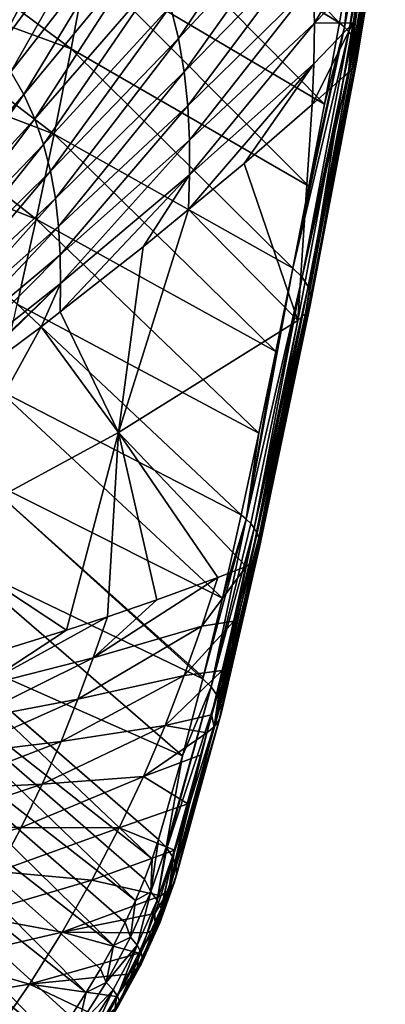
# Model space of a CAD drawing. Header units: metres. Extents: x -81 to 81, y -160 to 24.
# Tile 388 of 424: x 75.48 to 80.57, y -51.13 to -37.4. Entities that reach past the tile are written whole.
import ezdxf

# ---------------------------------------------------------------- set-up
doc = ezdxf.new("R2010")
doc.units = ezdxf.units.M
doc.layers.add('solid_501850_SW0001', color=7, linetype='CONTINUOUS')

msp = doc.modelspace()

# ---------------------------------------------------------------- linework, layer by layer
at = {"layer": 'solid_501850_SW0001'}
for points in [[(79.934845, -37.440571, 56.442337), (76.629211, -35.432953, 53.50164), (76.828751, -34.253643, 54.348415)], [(80.137306, -36.274906, 57.274445), (79.934845, -37.440571, 56.442337), (76.828751, -34.253643, 54.348415)], [(74.66626, -37.328793, 66.374603), (74.919121, -37.564396, 65.883751), (76.185783, -35.006481, 66.019608)], [(74.919121, -37.564396, 65.883751), (76.496132, -35.294086, 65.423637), (76.185783, -35.006481, 66.019608)], [(74.919121, -37.564396, 65.883751), (75.150124, -37.829113, 65.389183), (76.496132, -35.294086, 65.423637)], [(75.150124, -37.829113, 65.389183), (76.778809, -35.616699, 64.822739), (76.496132, -35.294086, 65.423637)], [(77.581886, -37.204613, 62.474365), (77.695007, -37.657043, 61.92453), (79.306587, -35.24894, 61.455326)], [(77.695007, -37.657043, 61.92453), (79.434082, -35.779701, 60.803902), (79.306587, -35.24894, 61.455326)], [(80.432663, -35.251297, 58.191391), (80.006271, -37.500771, 56.508301), (80.137306, -36.274906, 57.274445)], [(80.432663, -35.251297, 58.191391), (80.066864, -37.564339, 56.581577), (80.006271, -37.500771, 56.508301)], [(80.518005, -35.363228, 58.333172), (80.066864, -37.564339, 56.581577), (80.432663, -35.251297, 58.191391)], [(72.748322, -36.536407, 48.460411), (72.974297, -35.402409, 49.254169), (76.196259, -37.8036, 51.825863)], [(72.974297, -35.402409, 49.254169), (76.419044, -36.616848, 52.66132), (76.196259, -37.8036, 51.825863)], [(79.726189, -38.575844, 55.632149), (76.419044, -36.616848, 52.66132), (76.629211, -35.432953, 53.50164)], [(79.934845, -37.440571, 56.442337), (79.726189, -38.575844, 55.632149), (76.629211, -35.432953, 53.50164)], [(80.518005, -35.363228, 58.333172), (80.11615, -37.630257, 56.660992), (80.066864, -37.564339, 56.581577)], [(80.518005, -35.363228, 58.333172), (80.153496, -37.697666, 56.74551), (80.11615, -37.630257, 56.660992)], [(80.566048, -35.479198, 58.488586), (80.153496, -37.697666, 56.74551), (80.518005, -35.363228, 58.333172)], [(80.566048, -35.479198, 58.488586), (80.178406, -37.765682, 56.834023), (80.153496, -37.697666, 56.74551)], [(80.566048, -35.479198, 58.488586), (80.190552, -37.833416, 56.925381), (80.178406, -37.765682, 56.834023)], [(80.57489, -35.594585, 58.651436), (80.190552, -37.833416, 56.925381), (80.566048, -35.479198, 58.488586)], [(75.150124, -37.829113, 65.389183), (75.356819, -38.121155, 64.895332), (76.778809, -35.616699, 64.822739)], [(75.356819, -38.121155, 64.895332), (77.030823, -35.972187, 64.222183), (76.778809, -35.616699, 64.822739)], [(80.544167, -35.704777, 58.815224), (80.149689, -38.026176, 57.204456), (80.176102, -37.96452, 57.111816)], [(80.475105, -35.805374, 58.973408), (80.149689, -38.026176, 57.204456), (80.544167, -35.704777, 58.815224)], [(80.544167, -35.704777, 58.815224), (80.176102, -37.96452, 57.111816), (80.189781, -37.899986, 57.018383)], [(80.57489, -35.594585, 58.651436), (80.189781, -37.899986, 57.018383), (80.190552, -37.833416, 56.925381)], [(80.544167, -35.704777, 58.815224), (80.189781, -37.899986, 57.018383), (80.57489, -35.594585, 58.651436)], [(77.695007, -37.657043, 61.92453), (77.774384, -38.122829, 61.396065), (79.434082, -35.779701, 60.803902)], [(77.774384, -38.122829, 61.396065), (79.5205, -36.325729, 60.176769), (79.434082, -35.779701, 60.803902)], [(80.475105, -35.805374, 58.973408), (80.371193, -35.887051, 59.123444), (80.060211, -38.13768, 57.382545)], [(80.475105, -35.805374, 58.973408), (80.060211, -38.13768, 57.382545), (80.110893, -38.084148, 57.295097)], [(80.475105, -35.805374, 58.973408), (80.110893, -38.084148, 57.295097), (80.149689, -38.026176, 57.204456)], [(75.356819, -38.121155, 64.895332), (75.537048, -38.43832, 64.406631), (77.030823, -35.972187, 64.222183)], [(75.537048, -38.43832, 64.406631), (77.249573, -36.357914, 63.627274), (77.030823, -35.972187, 64.222183)], [(80.060211, -38.13768, 57.382545), (80.371193, -35.887051, 59.123444), (80.332527, -36.155434, 58.932007)], [(79.569641, -36.882175, 59.574574), (79.587219, -37.444622, 58.99551), (80.332527, -36.155434, 58.932007)], [(79.587219, -37.444622, 58.99551), (80.239082, -36.767002, 58.492668), (80.332527, -36.155434, 58.932007)], [(80.060211, -38.13768, 57.382545), (80.332527, -36.155434, 58.932007), (80.239082, -36.767002, 58.492668)], [(75.537048, -38.43832, 64.406631), (75.68956, -38.777443, 63.927299), (77.249573, -36.357914, 63.627274)], [(75.68956, -38.777443, 63.927299), (77.433594, -36.770096, 63.043064), (77.249573, -36.357914, 63.627274)], [(77.774384, -38.122829, 61.396065), (77.823006, -38.597752, 60.889378), (79.5205, -36.325729, 60.176769)], [(77.823006, -38.597752, 60.889378), (79.569641, -36.882175, 59.574574), (79.5205, -36.325729, 60.176769)], [(80.006271, -37.500771, 56.508301), (79.934845, -37.440571, 56.442337), (80.137306, -36.274906, 57.274445)], [(72.507813, -37.670803, 47.672482), (72.748322, -36.536407, 48.460411), (75.959595, -38.991165, 50.994598)], [(72.748322, -36.536407, 48.460411), (76.196259, -37.8036, 51.825863), (75.959595, -38.991165, 50.994598)], [(79.510017, -39.718876, 54.823551), (76.196259, -37.8036, 51.825863), (76.419044, -36.616848, 52.66132)], [(79.726189, -38.575844, 55.632149), (79.510017, -39.718876, 54.823551), (76.419044, -36.616848, 52.66132)], [(75.68956, -38.777443, 63.927299), (75.813484, -39.13509, 63.461346), (77.433594, -36.770096, 63.043064)], [(75.813484, -39.13509, 63.461346), (77.581886, -37.204613, 62.474365), (77.433594, -36.770096, 63.043064)], [(79.587219, -37.444622, 58.99551), (80.127884, -37.440285, 58.005867), (80.239082, -36.767002, 58.492668)], [(80.060211, -38.13768, 57.382545), (80.239082, -36.767002, 58.492668), (80.127884, -37.440285, 58.005867)], [(77.823006, -38.597752, 60.889378), (77.845497, -39.07795, 60.402771), (79.569641, -36.882175, 59.574574)], [(77.845497, -39.07795, 60.402771), (79.587219, -37.444622, 58.99551), (79.569641, -36.882175, 59.574574)], [(75.813484, -39.13509, 63.461346), (75.909203, -39.507565, 63.011539), (77.581886, -37.204613, 62.474365)], [(75.909203, -39.507565, 63.011539), (77.695007, -37.657043, 61.92453), (77.581886, -37.204613, 62.474365)], [(77.845497, -39.07795, 60.402771), (77.847809, -39.560211, 59.932419), (79.587219, -37.444622, 58.99551)], [(77.847809, -39.560211, 59.932419), (79.580612, -38.009434, 58.435318), (79.587219, -37.444622, 58.99551)], [(80.006271, -37.500771, 56.508301), (79.28624, -40.863503, 54.019958), (79.510017, -39.718876, 54.823551)], [(80.006271, -37.500771, 56.508301), (80.066864, -37.564339, 56.581577), (79.28624, -40.863503, 54.019958)], [(80.006271, -37.500771, 56.508301), (79.510017, -39.718876, 54.823551), (79.726189, -38.575844, 55.632149)], [(80.127884, -37.440285, 58.005867), (79.55735, -38.577583, 57.888466), (79.998314, -38.186108, 57.465641)], [(79.580612, -38.009434, 58.435318), (79.55735, -38.577583, 57.888466), (80.127884, -37.440285, 58.005867)], [(79.587219, -37.444622, 58.99551), (79.580612, -38.009434, 58.435318), (80.127884, -37.440285, 58.005867)], [(80.006271, -37.500771, 56.508301), (79.726189, -38.575844, 55.632149), (79.934845, -37.440571, 56.442337)], [(80.060211, -38.13768, 57.382545), (80.127884, -37.440285, 58.005867), (79.998314, -38.186108, 57.465641)], [(80.066864, -37.564339, 56.581577), (79.415657, -40.985825, 54.157818), (79.28624, -40.863503, 54.019958)], [(80.066864, -37.564339, 56.581577), (80.11615, -37.630257, 56.660992), (79.415657, -40.985825, 54.157818)], [(80.11615, -37.630257, 56.660992), (80.153496, -37.697666, 56.74551), (79.415657, -40.985825, 54.157818)], [(72.254372, -38.805855, 46.891884), (72.507813, -37.670803, 47.672482), (75.709236, -40.178631, 50.168182)], [(72.507813, -37.670803, 47.672482), (75.959595, -38.991165, 50.994598), (75.709236, -40.178631, 50.168182)], [(75.909203, -39.507565, 63.011539), (75.977783, -39.891071, 62.579933), (77.695007, -37.657043, 61.92453)], [(75.977783, -39.891071, 62.579933), (77.774384, -38.122829, 61.396065), (77.695007, -37.657043, 61.92453)], [(80.153496, -37.697666, 56.74551), (79.501625, -41.117039, 54.320797), (79.415657, -40.985825, 54.157818)], [(80.153496, -37.697666, 56.74551), (80.178406, -37.765682, 56.834023), (79.501625, -41.117039, 54.320797)], [(80.178406, -37.765682, 56.834023), (80.190552, -37.833416, 56.925381), (79.501625, -41.117039, 54.320797)], [(79.28624, -40.863503, 54.019958), (75.959595, -38.991165, 50.994598), (76.196259, -37.8036, 51.825863)], [(79.510017, -39.718876, 54.823551), (79.28624, -40.863503, 54.019958), (76.196259, -37.8036, 51.825863)], [(80.190552, -37.833416, 56.925381), (79.539093, -41.249928, 54.499977), (79.501625, -41.117039, 54.320797)], [(80.190552, -37.833416, 56.925381), (80.189781, -37.899986, 57.018383), (79.539093, -41.249928, 54.499977)], [(80.189781, -37.899986, 57.018383), (80.176102, -37.96452, 57.111816), (79.539093, -41.249928, 54.499977)], [(79.580612, -38.009434, 58.435318), (77.834549, -40.045689, 59.47398), (78.60598, -39.400112, 58.776844)], [(77.847809, -39.560211, 59.932419), (77.834549, -40.045689, 59.47398), (79.580612, -38.009434, 58.435318)], [(79.580612, -38.009434, 58.435318), (78.60598, -39.400112, 58.776844), (79.55735, -38.577583, 57.888466)], [(80.176102, -37.96452, 57.111816), (79.526131, -41.377689, 54.686195), (79.539093, -41.249928, 54.499977)], [(80.176102, -37.96452, 57.111816), (80.149689, -38.026176, 57.204456), (79.526131, -41.377689, 54.686195)], [(80.149689, -38.026176, 57.204456), (80.110893, -38.084148, 57.295097), (79.526131, -41.377689, 54.686195)], [(73.776443, -40.487736, 65.149124), (75.537048, -38.43832, 64.406631), (75.356819, -38.121155, 64.895332)], [(75.977783, -39.891071, 62.579933), (76.021591, -40.282089, 62.166813), (77.774384, -38.122829, 61.396065)], [(76.021591, -40.282089, 62.166813), (77.823006, -38.597752, 60.889378), (77.774384, -38.122829, 61.396065)], [(79.55735, -38.577583, 57.888466), (79.354179, -41.592304, 55.041687), (79.998314, -38.186108, 57.465641)], [(79.463417, -41.493793, 54.869923), (79.998314, -38.186108, 57.465641), (79.354179, -41.592304, 55.041687)], [(80.110893, -38.084148, 57.295097), (79.463417, -41.493793, 54.869923), (79.526131, -41.377689, 54.686195)], [(80.110893, -38.084148, 57.295097), (80.060211, -38.13768, 57.382545), (79.463417, -41.493793, 54.869923)], [(80.060211, -38.13768, 57.382545), (79.998314, -38.186108, 57.465641), (79.463417, -41.493793, 54.869923)], [(73.776443, -40.487736, 65.149124), (73.896255, -40.752911, 64.774879), (75.537048, -38.43832, 64.406631)], [(73.896255, -40.752911, 64.774879), (75.68956, -38.777443, 63.927299), (75.537048, -38.43832, 64.406631)], [(76.021591, -40.282089, 62.166813), (76.044304, -40.677406, 61.770691), (77.823006, -38.597752, 60.889378)], [(76.044304, -40.677406, 61.770691), (77.845497, -39.07795, 60.402771), (77.823006, -38.597752, 60.889378)], [(79.55735, -38.577583, 57.888466), (78.60598, -39.400112, 58.776844), (79.354179, -41.592304, 55.041687)], [(72.254372, -38.805855, 46.891884), (75.709236, -40.178631, 50.168182), (75.446739, -41.36644, 49.348431)], [(73.896255, -40.752911, 64.774879), (73.994087, -41.032578, 64.41143), (75.68956, -38.777443, 63.927299)], [(73.994087, -41.032578, 64.41143), (75.813484, -39.13509, 63.461346), (75.68956, -38.777443, 63.927299)], [(79.050598, -42.023766, 53.210281), (75.709236, -40.178631, 50.168182), (75.959595, -38.991165, 50.994598)], [(79.28624, -40.863503, 54.019958), (79.050598, -42.023766, 53.210281), (75.959595, -38.991165, 50.994598)], [(73.994087, -41.032578, 64.41143), (74.07019, -41.323822, 64.060997), (75.813484, -39.13509, 63.461346)], [(74.07019, -41.323822, 64.060997), (75.909203, -39.507565, 63.011539), (75.813484, -39.13509, 63.461346)], [(76.044304, -40.677406, 61.770691), (76.05069, -41.07436, 61.388298), (77.845497, -39.07795, 60.402771)], [(76.05069, -41.07436, 61.388298), (77.847809, -39.560211, 59.932419), (77.845497, -39.07795, 60.402771)], [(78.60598, -39.400112, 58.776844), (77.834549, -40.045689, 59.47398), (79.354179, -41.592304, 55.041687)], [(74.07019, -41.323822, 64.060997), (74.125374, -41.623638, 63.725193), (75.909203, -39.507565, 63.011539)], [(74.125374, -41.623638, 63.725193), (75.977783, -39.891071, 62.579933), (75.909203, -39.507565, 63.011539)], [(77.847809, -39.560211, 59.932419), (76.04583, -41.472813, 61.014683), (77.200249, -40.562691, 60.032162)], [(76.05069, -41.07436, 61.388298), (76.04583, -41.472813, 61.014683), (77.847809, -39.560211, 59.932419)], [(77.847809, -39.560211, 59.932419), (77.200249, -40.562691, 60.032162), (77.834549, -40.045689, 59.47398)], [(74.125374, -41.623638, 63.725193), (74.161446, -41.929272, 63.404243), (75.977783, -39.891071, 62.579933)], [(74.161446, -41.929272, 63.404243), (76.021591, -40.282089, 62.166813), (75.977783, -39.891071, 62.579933)], [(77.834549, -40.045689, 59.47398), (76.857178, -43.154133, 57.984013), (79.354179, -41.592304, 55.041687)], [(77.834549, -40.045689, 59.47398), (77.200249, -40.562691, 60.032162), (76.857178, -43.154133, 57.984013)], [(78.811272, -43.166149, 52.419182), (75.446739, -41.36644, 49.348431), (75.709236, -40.178631, 50.168182)], [(79.050598, -42.023766, 53.210281), (78.811272, -43.166149, 52.419182), (75.709236, -40.178631, 50.168182)], [(74.161446, -41.929272, 63.404243), (74.181236, -42.238205, 63.096954), (76.021591, -40.282089, 62.166813)], [(74.181236, -42.238205, 63.096954), (76.044304, -40.677406, 61.770691), (76.021591, -40.282089, 62.166813)], [(77.200249, -40.562691, 60.032162), (76.04583, -41.472813, 61.014683), (76.857178, -43.154133, 57.984013)], [(74.181236, -42.238205, 63.096954), (74.188454, -42.54837, 62.800701), (76.044304, -40.677406, 61.770691)], [(74.188454, -42.54837, 62.800701), (76.05069, -41.07436, 61.388298), (76.044304, -40.677406, 61.770691)], [(78.638443, -44.362522, 51.70562), (79.050598, -42.023766, 53.210281), (79.28624, -40.863503, 54.019958)], [(79.415657, -40.985825, 54.157818), (78.638443, -44.362522, 51.70562), (79.28624, -40.863503, 54.019958)], [(76.05069, -41.07436, 61.388298), (74.187622, -42.859077, 62.510811), (74.33271, -42.754173, 62.397614)], [(74.188454, -42.54837, 62.800701), (74.187622, -42.859077, 62.510811), (76.05069, -41.07436, 61.388298)], [(76.05069, -41.07436, 61.388298), (74.33271, -42.754173, 62.397614), (75.777328, -41.678982, 61.237217)], [(76.05069, -41.07436, 61.388298), (75.777328, -41.678982, 61.237217), (76.04583, -41.472813, 61.014683)], [(79.415657, -40.985825, 54.157818), (78.699066, -44.425797, 51.779053), (78.638443, -44.362522, 51.70562)], [(79.415657, -40.985825, 54.157818), (78.748466, -44.491016, 51.858902), (78.699066, -44.425797, 51.779053)], [(79.501625, -41.117039, 54.320797), (78.748466, -44.491016, 51.858902), (79.415657, -40.985825, 54.157818)], [(79.501625, -41.117039, 54.320797), (78.786011, -44.557339, 51.944126), (78.748466, -44.491016, 51.858902)], [(79.501625, -41.117039, 54.320797), (78.811195, -44.62389, 52.033611), (78.786011, -44.557339, 51.944126)], [(79.539093, -41.249928, 54.499977), (78.811195, -44.62389, 52.033611), (79.501625, -41.117039, 54.320797)], [(79.539093, -41.249928, 54.499977), (78.823692, -44.689804, 52.126183), (78.811195, -44.62389, 52.033611)], [(79.539093, -41.249928, 54.499977), (78.823349, -44.754219, 52.220638), (78.823692, -44.689804, 52.126183)], [(79.526131, -41.377689, 54.686195), (78.823349, -44.754219, 52.220638), (79.539093, -41.249928, 54.499977)], [(78.567398, -44.302029, 51.639565), (75.174149, -42.556145, 48.537079), (75.446739, -41.36644, 49.348431)], [(78.811272, -43.166149, 52.419182), (78.567398, -44.302029, 51.639565), (75.446739, -41.36644, 49.348431)], [(76.04583, -41.472813, 61.014683), (75.777328, -41.678982, 61.237217), (76.857178, -43.154133, 57.984013)], [(79.526131, -41.377689, 54.686195), (78.784294, -44.87521, 52.410236), (78.810158, -44.816288, 52.315735)], [(79.463417, -41.493793, 54.869923), (78.784294, -44.87521, 52.410236), (79.526131, -41.377689, 54.686195)], [(79.526131, -41.377689, 54.686195), (78.810158, -44.816288, 52.315735), (78.823349, -44.754219, 52.220638)], [(78.635208, -45.025776, 52.67812), (79.354179, -41.592304, 55.041687), (76.857178, -43.154133, 57.984013)], [(78.696075, -44.98056, 52.592522), (79.354179, -41.592304, 55.041687), (78.635208, -45.025776, 52.67812)], [(79.463417, -41.493793, 54.869923), (79.354179, -41.592304, 55.041687), (78.696075, -44.98056, 52.592522)], [(79.463417, -41.493793, 54.869923), (78.696075, -44.98056, 52.592522), (78.746101, -44.930206, 52.502903)], [(79.463417, -41.493793, 54.869923), (78.746101, -44.930206, 52.502903), (78.784294, -44.87521, 52.410236)], [(75.777328, -41.678982, 61.237217), (74.16671, -44.61404, 60.835743), (76.857178, -43.154133, 57.984013)], [(75.777328, -41.678982, 61.237217), (74.33271, -42.754173, 62.397614), (74.16671, -44.61404, 60.835743)], [(78.638443, -44.362522, 51.70562), (78.811272, -43.166149, 52.419182), (79.050598, -42.023766, 53.210281)], [(78.305382, -45.46809, 50.839611), (74.893044, -43.749653, 47.735126), (75.174149, -42.556145, 48.537079)], [(78.567398, -44.302029, 51.639565), (78.305382, -45.46809, 50.839611), (75.174149, -42.556145, 48.537079)], [(76.133652, -45.914749, 56.285851), (76.857178, -43.154133, 57.984013), (74.16671, -44.61404, 60.835743)], [(76.133652, -45.914749, 56.285851), (76.703346, -45.727741, 55.494644), (76.857178, -43.154133, 57.984013)], [(76.703346, -45.727741, 55.494644), (77.392372, -45.489677, 54.514355), (76.857178, -43.154133, 57.984013)], [(78.242844, -45.177155, 53.267574), (78.635208, -45.025776, 52.67812), (76.857178, -43.154133, 57.984013)], [(77.392372, -45.489677, 54.514355), (78.242844, -45.177155, 53.267574), (76.857178, -43.154133, 57.984013)], [(78.638443, -44.362522, 51.70562), (78.567398, -44.302029, 51.639565), (78.811272, -43.166149, 52.419182)], [(78.032242, -46.593479, 50.057438), (74.605431, -44.947952, 46.939236), (74.893044, -43.749653, 47.735126)], [(78.038857, -46.56752, 50.075691), (78.032242, -46.593479, 50.057438), (74.893044, -43.749653, 47.735126)], [(78.305382, -45.46809, 50.839611), (78.038857, -46.56752, 50.075691), (74.893044, -43.749653, 47.735126)], [(78.638443, -44.362522, 51.70562), (78.032242, -46.593479, 50.057438), (78.038857, -46.56752, 50.075691)], [(78.638443, -44.362522, 51.70562), (78.149765, -46.705734, 50.173859), (78.032242, -46.593479, 50.057438)], [(78.638443, -44.362522, 51.70562), (78.038857, -46.56752, 50.075691), (78.305382, -45.46809, 50.839611)], [(78.638443, -44.362522, 51.70562), (78.699066, -44.425797, 51.779053), (78.149765, -46.705734, 50.173859)], [(78.638443, -44.362522, 51.70562), (78.305382, -45.46809, 50.839611), (78.567398, -44.302029, 51.639565)], [(78.699066, -44.425797, 51.779053), (78.748466, -44.491016, 51.858902), (78.149765, -46.705734, 50.173859)], [(78.748466, -44.491016, 51.858902), (78.233971, -46.823303, 50.311691), (78.149765, -46.705734, 50.173859)], [(78.748466, -44.491016, 51.858902), (78.786011, -44.557339, 51.944126), (78.233971, -46.823303, 50.311691)], [(75.098877, -46.232769, 57.680157), (76.133652, -45.914749, 56.285851), (74.16671, -44.61404, 60.835743)], [(78.786011, -44.557339, 51.944126), (78.811195, -44.62389, 52.033611), (78.233971, -46.823303, 50.311691)], [(78.811195, -44.62389, 52.033611), (78.281395, -46.942394, 50.46492), (78.233971, -46.823303, 50.311691)], [(78.811195, -44.62389, 52.033611), (78.823692, -44.689804, 52.126183), (78.281395, -46.942394, 50.46492)], [(78.823692, -44.689804, 52.126183), (78.290131, -47.058254, 50.627438), (78.281395, -46.942394, 50.46492)], [(78.823692, -44.689804, 52.126183), (78.823349, -44.754219, 52.220638), (78.290131, -47.058254, 50.627438)], [(78.823349, -44.754219, 52.220638), (78.810158, -44.816288, 52.315735), (78.290131, -47.058254, 50.627438)], [(78.810158, -44.816288, 52.315735), (78.259842, -47.166256, 50.792751), (78.290131, -47.058254, 50.627438)], [(78.810158, -44.816288, 52.315735), (78.784294, -44.87521, 52.410236), (78.259842, -47.166256, 50.792751)], [(78.784294, -44.87521, 52.410236), (78.746101, -44.930206, 52.502903), (78.259842, -47.166256, 50.792751)], [(77.326881, -49.104389, 48.258282), (72.759956, -45.508606, 44.770161), (72.959839, -44.959129, 45.140598)], [(72.959839, -44.959129, 45.140598), (74.331238, -46.157391, 46.142815), (77.41333, -48.835278, 48.445911)], [(77.326881, -49.104389, 48.258282), (72.959839, -44.959129, 45.140598), (77.41333, -48.835278, 48.445911)], [(77.747871, -47.667194, 49.2953), (74.331238, -46.157391, 46.142815), (74.605431, -44.947952, 46.939236)], [(78.032242, -46.593479, 50.057438), (77.747871, -47.667194, 49.2953), (74.605431, -44.947952, 46.939236)], [(78.017097, -45.85844, 52.939888), (78.635208, -45.025776, 52.67812), (78.242844, -45.177155, 53.267574)], [(78.017097, -45.85844, 52.939888), (78.463989, -45.788364, 52.162685), (78.635208, -45.025776, 52.67812)], [(78.746101, -44.930206, 52.502903), (78.191734, -47.262093, 50.954266), (78.259842, -47.166256, 50.792751)], [(78.746101, -44.930206, 52.502903), (78.696075, -44.98056, 52.592522), (78.191734, -47.262093, 50.954266)], [(78.696075, -44.98056, 52.592522), (78.635208, -45.025776, 52.67812), (78.191734, -47.262093, 50.954266)], [(78.191734, -47.262093, 50.954266), (78.635208, -45.025776, 52.67812), (78.463989, -45.788364, 52.162685)], [(76.505768, -46.300125, 55.212646), (78.242844, -45.177155, 53.267574), (77.392372, -45.489677, 54.514355)], [(76.505768, -46.300125, 55.212646), (78.017097, -45.85844, 52.939888), (78.242844, -45.177155, 53.267574)], [(77.095833, -49.686287, 47.91449), (72.497826, -46.101379, 44.464729), (72.759956, -45.508606, 44.770161)], [(77.220978, -49.388813, 48.080254), (77.095833, -49.686287, 47.91449), (72.759956, -45.508606, 44.770161)], [(77.326881, -49.104389, 48.258282), (77.220978, -49.388813, 48.080254), (72.759956, -45.508606, 44.770161)], [(76.505768, -46.300125, 55.212646), (77.392372, -45.489677, 54.514355), (76.703346, -45.727741, 55.494644)], [(74.93148, -46.698608, 57.448814), (76.703346, -45.727741, 55.494644), (76.133652, -45.914749, 56.285851)], [(74.93148, -46.698608, 57.448814), (76.505768, -46.300125, 55.212646), (76.703346, -45.727741, 55.494644)], [(76.292099, -46.878357, 54.94072), (77.774002, -46.546566, 52.623089), (78.017097, -45.85844, 52.939888)], [(76.505768, -46.300125, 55.212646), (76.292099, -46.878357, 54.94072), (78.017097, -45.85844, 52.939888)], [(77.774002, -46.546566, 52.623089), (78.303673, -46.475849, 51.697147), (78.463989, -45.788364, 52.162685)], [(78.017097, -45.85844, 52.939888), (77.774002, -46.546566, 52.623089), (78.463989, -45.788364, 52.162685)], [(78.191734, -47.262093, 50.954266), (78.463989, -45.788364, 52.162685), (78.303673, -46.475849, 51.697147)], [(74.93148, -46.698608, 57.448814), (76.133652, -45.914749, 56.285851), (75.098877, -46.232769, 57.680157)], [(76.78936, -50.311947, 47.6283), (72.177177, -46.711189, 44.221943), (72.497826, -46.101379, 44.464729)], [(76.951859, -49.994583, 47.763245), (76.78936, -50.311947, 47.6283), (72.497826, -46.101379, 44.464729)], [(77.095833, -49.686287, 47.91449), (76.951859, -49.994583, 47.763245), (72.497826, -46.101379, 44.464729)], [(77.747871, -47.667194, 49.2953), (77.41333, -48.835278, 48.445911), (74.331238, -46.157391, 46.142815)], [(74.752197, -47.16909, 57.224072), (76.292099, -46.878357, 54.94072), (76.505768, -46.300125, 55.212646)], [(74.93148, -46.698608, 57.448814), (74.752197, -47.16909, 57.224072), (76.505768, -46.300125, 55.212646)], [(76.056862, -47.465584, 54.680202), (77.505142, -47.244934, 52.319653), (77.774002, -46.546566, 52.623089)], [(76.292099, -46.878357, 54.94072), (76.056862, -47.465584, 54.680202), (77.774002, -46.546566, 52.623089)], [(77.505142, -47.244934, 52.319653), (78.151512, -47.094753, 51.275204), (78.303673, -46.475849, 51.697147)], [(77.774002, -46.546566, 52.623089), (77.505142, -47.244934, 52.319653), (78.303673, -46.475849, 51.697147)], [(78.191734, -47.262093, 50.954266), (78.303673, -46.475849, 51.697147), (78.151512, -47.094753, 51.275204)], [(76.408577, -50.96965, 47.412373), (71.807838, -47.32399, 44.043739), (72.177177, -46.711189, 44.221943)], [(76.608337, -50.63723, 47.511002), (76.408577, -50.96965, 47.412373), (72.177177, -46.711189, 44.221943)], [(76.78936, -50.311947, 47.6283), (76.608337, -50.63723, 47.511002), (72.177177, -46.711189, 44.221943)], [(78.149765, -46.705734, 50.173859), (77.521965, -48.943867, 48.548893), (77.747871, -47.667194, 49.2953)], [(78.149765, -46.705734, 50.173859), (77.531609, -48.955425, 48.560627), (77.521965, -48.943867, 48.548893)], [(78.233971, -46.823303, 50.311691), (77.531609, -48.955425, 48.560627), (78.149765, -46.705734, 50.173859)], [(78.149765, -46.705734, 50.173859), (77.747871, -47.667194, 49.2953), (78.032242, -46.593479, 50.057438)], [(78.233971, -46.823303, 50.311691), (77.610054, -49.07172, 48.686249), (77.531609, -48.955425, 48.560627)], [(78.233971, -46.823303, 50.311691), (77.61515, -49.081501, 48.697422), (77.610054, -49.07172, 48.686249)], [(78.281395, -46.942394, 50.46492), (77.61515, -49.081501, 48.697422), (78.233971, -46.823303, 50.311691)], [(74.555359, -47.647381, 57.008739), (76.056862, -47.465584, 54.680202), (76.292099, -46.878357, 54.94072)], [(74.752197, -47.16909, 57.224072), (74.555359, -47.647381, 57.008739), (76.292099, -46.878357, 54.94072)], [(78.281395, -46.942394, 50.46492), (77.658867, -49.200706, 48.841015), (77.61515, -49.081501, 48.697422)], [(78.290131, -47.058254, 50.627438), (77.658867, -49.200706, 48.841015), (78.281395, -46.942394, 50.46492)], [(77.505142, -47.244934, 52.319653), (78.086838, -47.348476, 51.101013), (78.151512, -47.094753, 51.275204)], [(78.290131, -47.058254, 50.627438), (77.660477, -49.208267, 48.850594), (77.658867, -49.200706, 48.841015)], [(78.290131, -47.058254, 50.627438), (77.666313, -49.325287, 49.006535), (77.660477, -49.208267, 48.850594)], [(78.259842, -47.166256, 50.792751), (77.666313, -49.325287, 49.006535), (78.290131, -47.058254, 50.627438)], [(78.191734, -47.262093, 50.954266), (78.151512, -47.094753, 51.275204), (78.086838, -47.348476, 51.101013)], [(75.794548, -48.062748, 54.436504), (77.203697, -47.954407, 52.035778), (77.505142, -47.244934, 52.319653)], [(76.056862, -47.465584, 54.680202), (75.794548, -48.062748, 54.436504), (77.505142, -47.244934, 52.319653)], [(77.505142, -47.244934, 52.319653), (77.203697, -47.954407, 52.035778), (78.086838, -47.348476, 51.101013)], [(78.191734, -47.262093, 50.954266), (78.086838, -47.348476, 51.101013), (77.556633, -49.541172, 49.342899)], [(78.191734, -47.262093, 50.954266), (77.556633, -49.541172, 49.342899), (77.630592, -49.442986, 49.180187)], [(78.191734, -47.262093, 50.954266), (77.630592, -49.442986, 49.180187), (77.632065, -49.440109, 49.175697)], [(78.259842, -47.166256, 50.792751), (77.632065, -49.440109, 49.175697), (77.665695, -49.33046, 49.013779)], [(78.191734, -47.262093, 50.954266), (77.632065, -49.440109, 49.175697), (78.259842, -47.166256, 50.792751)], [(78.259842, -47.166256, 50.792751), (77.665695, -49.33046, 49.013779), (77.666313, -49.325287, 49.006535)], [(75.957558, -51.644066, 47.277042), (71.397278, -47.930557, 43.930183), (71.807838, -47.32399, 44.043739)], [(76.190918, -51.306664, 47.3339), (75.957558, -51.644066, 47.277042), (71.807838, -47.32399, 44.043739)], [(76.408577, -50.96965, 47.412373), (76.190918, -51.306664, 47.3339), (71.807838, -47.32399, 44.043739)], [(77.203697, -47.954407, 52.035778), (78.00695, -47.654884, 50.889469), (78.086838, -47.348476, 51.101013)], [(77.556633, -49.541172, 49.342899), (78.086838, -47.348476, 51.101013), (78.00695, -47.654884, 50.889469)], [(74.336525, -48.134403, 56.807304), (75.794548, -48.062748, 54.436504), (76.056862, -47.465584, 54.680202)], [(74.555359, -47.647381, 57.008739), (74.336525, -48.134403, 56.807304), (76.056862, -47.465584, 54.680202)], [(77.203697, -47.954407, 52.035778), (77.822128, -48.336594, 50.41354), (78.00695, -47.654884, 50.889469)], [(77.521965, -48.943867, 48.548893), (77.41333, -48.835278, 48.445911), (77.747871, -47.667194, 49.2953)], [(77.556633, -49.541172, 49.342899), (78.00695, -47.654884, 50.889469), (77.822128, -48.336594, 50.41354)], [(75.71225, -51.976273, 47.242867), (70.952599, -48.521729, 43.881676), (71.397278, -47.930557, 43.930183)], [(75.957558, -51.644066, 47.277042), (75.71225, -51.976273, 47.242867), (71.397278, -47.930557, 43.930183)], [(74.092789, -48.629581, 56.623917), (75.501495, -48.669022, 54.214603), (75.794548, -48.062748, 54.436504)], [(74.336525, -48.134403, 56.807304), (74.092789, -48.629581, 56.623917), (75.794548, -48.062748, 54.436504)], [(75.501495, -48.669022, 54.214603), (76.865074, -48.673782, 51.777203), (77.203697, -47.954407, 52.035778)], [(75.794548, -48.062748, 54.436504), (75.501495, -48.669022, 54.214603), (77.203697, -47.954407, 52.035778)], [(77.203697, -47.954407, 52.035778), (76.865074, -48.673782, 51.777203), (77.822128, -48.336594, 50.41354)], [(76.865074, -48.673782, 51.777203), (77.637627, -48.982769, 49.955265), (77.822128, -48.336594, 50.41354)], [(77.556633, -49.541172, 49.342899), (77.822128, -48.336594, 50.41354), (77.637627, -48.982769, 49.955265)], [(75.71225, -51.976273, 47.242867), (75.459152, -52.297749, 47.231853), (70.952599, -48.521729, 43.881676)], [(74.092789, -48.629581, 56.623917), (73.822876, -49.130955, 56.46212), (75.501495, -48.669022, 54.214603)], [(73.822876, -49.130955, 56.46212), (75.176025, -49.281952, 54.018768), (75.501495, -48.669022, 54.214603)], [(75.501495, -48.669022, 54.214603), (75.176025, -49.281952, 54.018768), (76.865074, -48.673782, 51.777203)], [(75.176025, -49.281952, 54.018768), (76.487053, -49.39999, 51.548824), (76.865074, -48.673782, 51.777203)], [(76.865074, -48.673782, 51.777203), (76.487053, -49.39999, 51.548824), (77.637627, -48.982769, 49.955265)], [(77.306847, -49.564072, 48.150074), (77.326881, -49.104389, 48.258282), (77.41333, -48.835278, 48.445911)], [(77.521965, -48.943867, 48.548893), (77.306847, -49.564072, 48.150074), (77.41333, -48.835278, 48.445911)], [(76.487053, -49.39999, 51.548824), (77.446892, -49.62093, 49.495155), (77.637627, -48.982769, 49.955265)], [(77.397049, -49.683025, 48.2939), (77.306847, -49.564072, 48.150074), (77.521965, -48.943867, 48.548893)], [(77.531609, -48.955425, 48.560627), (77.397049, -49.683025, 48.2939), (77.521965, -48.943867, 48.548893)], [(77.531609, -48.955425, 48.560627), (77.610054, -49.07172, 48.686249), (77.397049, -49.683025, 48.2939)], [(77.556633, -49.541172, 49.342899), (77.637627, -48.982769, 49.955265), (77.446892, -49.62093, 49.495155)], [(77.306847, -49.564072, 48.150074), (77.220978, -49.388813, 48.080254), (77.326881, -49.104389, 48.258282)], [(77.449532, -49.798313, 48.457996), (77.397049, -49.683025, 48.2939), (77.610054, -49.07172, 48.686249)], [(77.61515, -49.081501, 48.697422), (77.449532, -49.798313, 48.457996), (77.610054, -49.07172, 48.686249)], [(77.61515, -49.081501, 48.697422), (77.658867, -49.200706, 48.841015), (77.449532, -49.798313, 48.457996)], [(75.176025, -49.281952, 54.018768), (74.818428, -49.897469, 53.852528), (76.487053, -49.39999, 51.548824)], [(77.462044, -49.904984, 48.6353), (77.449532, -49.798313, 48.457996), (77.658867, -49.200706, 48.841015)], [(77.660477, -49.208267, 48.850594), (77.462044, -49.904984, 48.6353), (77.658867, -49.200706, 48.841015)], [(77.660477, -49.208267, 48.850594), (77.666313, -49.325287, 49.006535), (77.462044, -49.904984, 48.6353)], [(74.818428, -49.897469, 53.852528), (76.069809, -50.12812, 51.354721), (76.487053, -49.39999, 51.548824)], [(76.487053, -49.39999, 51.548824), (76.069809, -50.12812, 51.354721), (77.446892, -49.62093, 49.495155)], [(77.306847, -49.564072, 48.150074), (77.095833, -49.686287, 47.91449), (77.220978, -49.388813, 48.080254)], [(77.366737, -50.074722, 48.998829), (77.434044, -49.998459, 48.818199), (77.632065, -49.440109, 49.175697)], [(77.630592, -49.442986, 49.180187), (77.366737, -50.074722, 48.998829), (77.632065, -49.440109, 49.175697)], [(77.630592, -49.442986, 49.180187), (77.556633, -49.541172, 49.342899), (77.366737, -50.074722, 48.998829)], [(77.434044, -49.998459, 48.818199), (77.462044, -49.904984, 48.6353), (77.666313, -49.325287, 49.006535)], [(77.665695, -49.33046, 49.013779), (77.434044, -49.998459, 48.818199), (77.666313, -49.325287, 49.006535)], [(77.665695, -49.33046, 49.013779), (77.632065, -49.440109, 49.175697), (77.434044, -49.998459, 48.818199)], [(77.306847, -49.564072, 48.150074), (77.024567, -50.196133, 47.836792), (77.095833, -49.686287, 47.91449)], [(77.117569, -50.307049, 47.98518), (77.024567, -50.196133, 47.836792), (77.306847, -49.564072, 48.150074)], [(77.397049, -49.683025, 48.2939), (77.117569, -50.307049, 47.98518), (77.306847, -49.564072, 48.150074)], [(77.556633, -49.541172, 49.342899), (77.446892, -49.62093, 49.495155), (77.364616, -49.868141, 49.326229)], [(77.556633, -49.541172, 49.342899), (77.364616, -49.868141, 49.326229), (77.366737, -50.074722, 48.998829)], [(76.069809, -50.12812, 51.354721), (77.364616, -49.868141, 49.326229), (77.446892, -49.62093, 49.495155)], [(77.024567, -50.196133, 47.836792), (76.951859, -49.994583, 47.763245), (77.095833, -49.686287, 47.91449)], [(77.174774, -50.409805, 48.155891), (77.117569, -50.307049, 47.98518), (77.397049, -49.683025, 48.2939)], [(77.449532, -49.798313, 48.457996), (77.174774, -50.409805, 48.155891), (77.397049, -49.683025, 48.2939)], [(76.069809, -50.12812, 51.354721), (77.261795, -50.134949, 49.165794), (77.364616, -49.868141, 49.326229)], [(77.19371, -50.500004, 48.341576), (77.174774, -50.409805, 48.155891), (77.449532, -49.798313, 48.457996)], [(77.462044, -49.904984, 48.6353), (77.19371, -50.500004, 48.341576), (77.449532, -49.798313, 48.457996)], [(77.366737, -50.074722, 48.998829), (77.364616, -49.868141, 49.326229), (77.261795, -50.134949, 49.165794)], [(74.818428, -49.897469, 53.852528), (74.429947, -50.511005, 53.718826), (76.069809, -50.12812, 51.354721)], [(77.024567, -50.196133, 47.836792), (76.78936, -50.311947, 47.6283), (76.951859, -49.994583, 47.763245)], [(77.115181, -50.627926, 48.725651), (77.173553, -50.573765, 48.534256), (77.434044, -49.998459, 48.818199)], [(77.366737, -50.074722, 48.998829), (77.115181, -50.627926, 48.725651), (77.434044, -49.998459, 48.818199)], [(77.173553, -50.573765, 48.534256), (77.19371, -50.500004, 48.341576), (77.462044, -49.904984, 48.6353)], [(77.434044, -49.998459, 48.818199), (77.173553, -50.573765, 48.534256), (77.462044, -49.904984, 48.6353)], [(74.429947, -50.511005, 53.718826), (75.614662, -50.852688, 51.198284), (76.069809, -50.12812, 51.354721)], [(76.069809, -50.12812, 51.354721), (75.614662, -50.852688, 51.198284), (77.138077, -50.418514, 49.017078)], [(76.069809, -50.12812, 51.354721), (77.138077, -50.418514, 49.017078), (77.261795, -50.134949, 49.165794)], [(77.366737, -50.074722, 48.998829), (77.138077, -50.418514, 49.017078), (77.115181, -50.627926, 48.725651)], [(77.366737, -50.074722, 48.998829), (77.261795, -50.134949, 49.165794), (77.138077, -50.418514, 49.017078)], [(77.024567, -50.196133, 47.836792), (76.684364, -50.827999, 47.60434), (76.78936, -50.311947, 47.6283)], [(77.117569, -50.307049, 47.98518), (76.684364, -50.827999, 47.60434), (77.024567, -50.196133, 47.836792)], [(75.614662, -50.852688, 51.198284), (76.993546, -50.715752, 48.882969), (77.138077, -50.418514, 49.017078)], [(76.684364, -50.827999, 47.60434), (76.608337, -50.63723, 47.511002), (76.78936, -50.311947, 47.6283)], [(77.117569, -50.307049, 47.98518), (76.780769, -50.931595, 47.755817), (76.684364, -50.827999, 47.60434)], [(76.843567, -51.022831, 47.931046), (76.780769, -50.931595, 47.755817), (77.117569, -50.307049, 47.98518)], [(77.174774, -50.409805, 48.155891), (76.843567, -51.022831, 47.931046), (77.117569, -50.307049, 47.98518)], [(76.870049, -51.097794, 48.122494), (76.843567, -51.022831, 47.931046), (77.174774, -50.409805, 48.155891)], [(77.19371, -50.500004, 48.341576), (76.870049, -51.097794, 48.122494), (77.174774, -50.409805, 48.155891)], [(77.115181, -50.627926, 48.725651), (77.138077, -50.418514, 49.017078), (76.993546, -50.715752, 48.882969)], [(74.429947, -50.511005, 53.718826), (74.013474, -51.117146, 53.619518), (75.614662, -50.852688, 51.198284)], [(76.85907, -51.153278, 48.321926), (76.870049, -51.097794, 48.122494), (77.19371, -50.500004, 48.341576)], [(77.173553, -50.573765, 48.534256), (76.85907, -51.153278, 48.321926), (77.19371, -50.500004, 48.341576)], [(76.684364, -50.827999, 47.60434), (76.408577, -50.96965, 47.412373), (76.608337, -50.63723, 47.511002)], [(76.811096, -51.186905, 48.520775), (76.85907, -51.153278, 48.321926), (77.173553, -50.573765, 48.534256)], [(77.115181, -50.627926, 48.725651), (76.811096, -51.186905, 48.520775), (77.173553, -50.573765, 48.534256)], [(77.115181, -50.627926, 48.725651), (76.828438, -51.023792, 48.765919), (76.811096, -51.186905, 48.520775)], [(77.115181, -50.627926, 48.725651), (76.993546, -50.715752, 48.882969), (76.828438, -51.023792, 48.765919)], [(75.614662, -50.852688, 51.198284), (76.828438, -51.023792, 48.765919), (76.993546, -50.715752, 48.882969)], [(76.684364, -50.827999, 47.60434), (76.294937, -51.449345, 47.448975), (76.408577, -50.96965, 47.412373)], [(76.780769, -50.931595, 47.755817), (76.294937, -51.449345, 47.448975), (76.684364, -50.827999, 47.60434)], [(74.013474, -51.117146, 53.619518), (75.124947, -51.567284, 51.081665), (75.614662, -50.852688, 51.198284)], [(75.614662, -50.852688, 51.198284), (75.124947, -51.567284, 51.081665), (76.64225, -51.341534, 48.667377)], [(75.614662, -50.852688, 51.198284), (76.64225, -51.341534, 48.667377), (76.828438, -51.023792, 48.765919)], [(76.294937, -51.449345, 47.448975), (76.190918, -51.306664, 47.3339), (76.408577, -50.96965, 47.412373)], [(76.780769, -50.931595, 47.755817), (76.395164, -51.546402, 47.602295), (76.294937, -51.449345, 47.448975)], [(76.464188, -51.627205, 47.780281), (76.395164, -51.546402, 47.602295), (76.780769, -50.931595, 47.755817)], [(76.843567, -51.022831, 47.931046), (76.464188, -51.627205, 47.780281), (76.780769, -50.931595, 47.755817)], [(76.499023, -51.688301, 47.975285), (76.464188, -51.627205, 47.780281), (76.843567, -51.022831, 47.931046)], [(76.498161, -51.727081, 48.178921), (76.499023, -51.688301, 47.975285), (76.870049, -51.097794, 48.122494)], [(76.85907, -51.153278, 48.321926), (76.498161, -51.727081, 48.178921), (76.870049, -51.097794, 48.122494)], [(76.870049, -51.097794, 48.122494), (76.499023, -51.688301, 47.975285), (76.843567, -51.022831, 47.931046)], [(76.811096, -51.186905, 48.520775), (76.828438, -51.023792, 48.765919), (76.64225, -51.341534, 48.667377)]]:
    msp.add_3dface(points, dxfattribs=at)

doc.saveas('drawing.dxf')
